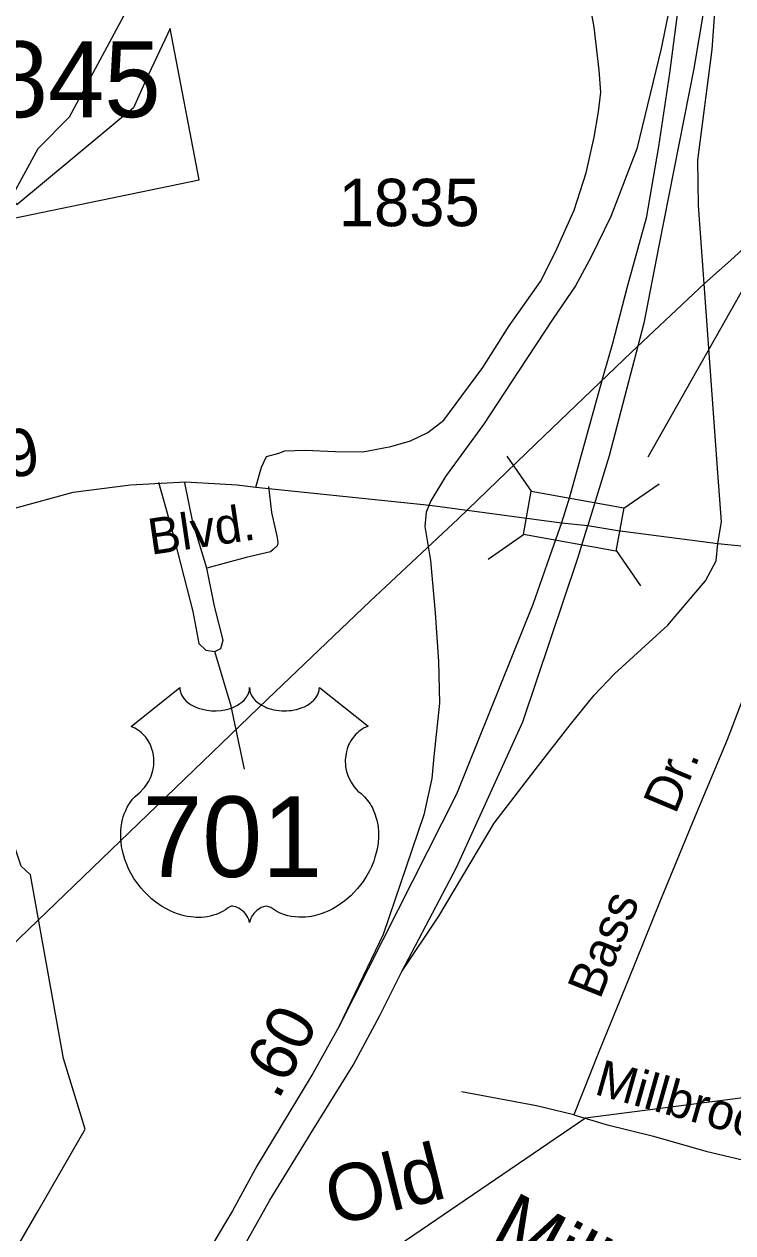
# Model space of a CAD drawing. Extents: x 2093524 to 2270757, y 289120 to 570408.
# Drawn here: x 2197807 to 2199676, y 459714 to 462900 of the extents above; entities that cross this region are included whole.
import ezdxf

# ---------------------------------------------------------------- set-up
doc = ezdxf.new("R2010")
doc.units = 0
for name, color, linetype in [('Exist Boundary Political City Limit New Hole', 7, 'Continuous'), ('Exist Civil Demographics City Label', 7, 'Continuous'), ('Exist Hydrographic Creek Single Shore', 7, 'Continuous'), ('Exist Hydrographic Creek Single Shore Label', 7, 'Continuous'), ('Exist Road Non-System Type 51', 7, 'Continuous'), ('Exist Road Non-System Type 51 Label', 7, 'Continuous'), ('Exist Road Primary US Divided Attributed', 7, 'Continuous'), ('Exist Road Primary US Mileage Hundredths English Label', 7, 'Continuous'), ('Exist Road Primary US Ramp 1 Lane  Attributed', 7, 'Continuous'), ('Exist Road Primary US Shield CELL', 7, 'Continuous'), ('Exist Road Primary US Shield Number Label', 7, 'Continuous'), ('Exist Road Primary US Structure Culvert Number Label', 7, 'Continuous'), ('Exist Road Secondary Mileage Hundredths English Label', 7, 'Continuous'), ('Exist Road Secondary Structure Standard Bridge CELL', 7, 'Continuous'), ('Exist Road Secondary Structure Standard Bridge Number Label', 7, 'Continuous'), ('Exist Road Secondary Type 51 Attributed', 7, 'Continuous'), ('Exist Road Secondary Type 51 Label', 7, 'Continuous'), ('Exist Road Secondary Type 51 Number Label', 7, 'Continuous'), ('Exist Utilities Telephone Line', 7, 'Continuous'), ('Map Preparation Boundary City Limit Buffer Line', 7, 'Continuous')]:
    doc.layers.add(name, color=color, linetype=linetype)

msp = doc.modelspace()

# ---------------------------------------------------------------- linework, layer by layer
at = {"layer": 'Exist Boundary Political City Limit New Hole'}
msp.add_lwpolyline([(2195957.2, 463074.7), (2196183.8, 462658.5), (2196194.8, 462535.2), (2196209, 462380.5), (2196277.8, 462106.1), (2196419.8, 461641.2), (2196710, 461701.5), (2196730, 461636.4), (2197035.8, 461718.8), (2196994.5, 461892.4), (2197306.8, 461951.2), (2197594.2, 462007.2), (2197633.8, 462233.5), (2197776, 462387.4), (2198268.5, 462489.3), (2198192, 462888.4), (2198128.5, 462752.6), (2198095.5, 462679.7), (2197788, 462423.2), (2197586.2, 462807.3), (2197541, 463023.2)], dxfattribs=at)
at = {"layer": 'Exist Hydrographic Creek Single Shore'}
msp.add_lwpolyline([(2197786.1, 459671.8), (2197844.5, 459772.1), (2197968.5, 459987.4), (2197911.2, 460173.3), (2197824.3, 460657.2), (2197799.3, 460680.7), (2197629.3, 461189.2), (2197511.2, 461463.8), (2197484.1, 461638.2), (2197491.3, 461838.1), (2197589.3, 462105.2), (2197844.2, 462572.4), (2197927.2, 462656), (2198157.3, 463084.3), (2198304.1, 463517.7), (2198309.3, 464016.2), (2198248.1, 464374.9), (2198114.2, 464581), (2197879.3, 464848)], dxfattribs=at)
at = {"layer": 'Exist Road Non-System Type 51'}
for points in [[(2198161.4, 461692.5), (2198196.1, 461570.8), (2198251.7, 461351.6), (2198268.1, 461267.6), (2198286.4, 461249.9), (2198310.3, 461245.8)], [(2198288.8, 461465.6), (2198251.8, 461587.4), (2198231.3, 461691.2)], [(2198451.2, 461680.8), (2198459.6, 461612.8), (2198474.1, 461546.9), (2198476.4, 461533.1), (2198474.3, 461524.9), (2198464.2, 461514.9), (2198456.6, 461508.9), (2198392.7, 461494.4), (2198288.8, 461465.6)], [(2198310.3, 461245.8), (2198326.2, 461254), (2198332.2, 461276.2), (2198309.4, 461365.8), (2198288.8, 461465.6)], [(2200250.7, 461371.3), (2200146.6, 461386.5), (2200006.5, 461399.4), (2199900.7, 461406.8), (2199862.6, 461404.6), (2199830.6, 461394.4), (2199808.8, 461370.3), (2199777.1, 461311.9), (2199724.3, 461179.8), (2199661.3, 461013.4), (2199580.7, 460820.8), (2199482.5, 460584.3), (2199400, 460379.7), (2199323.1, 460191.3), (2199256.4, 460025)], [(2198388.4, 460936.5), (2198353.3, 461102.2), (2198310.3, 461245.8)], [(2199256.4, 460025), (2199158.2, 460048.3), (2198960.2, 460085.1)], [(2199256.4, 460025), (2199342.5, 459999.7), (2199466.9, 459968.3), (2199604.8, 459929.5), (2199735.1, 459898.3), (2199843.2, 459875.2), (2199939.2, 459853.6)]]:
    msp.add_lwpolyline(points, dxfattribs=at)
at = {"layer": 'Exist Road Primary US Divided Attributed'}
for points in [[(2199651.5, 463247.8), (2199573.2, 462783), (2199481.3, 462315.8), (2199441.6, 462112), (2199349.6, 461762.1), (2199293.7, 461578.1)], [(2199561.8, 463175.3), (2199509.1, 462771.1), (2199480.3, 462577.2), (2199447.7, 462388.9), (2199397.3, 462207.2), (2199358.4, 462057.7), (2199334.5, 461972.5), (2199245, 461652.9), (2199224.2, 461585.3)], [(2199224.2, 461585.3), (2199198.1, 461510.4), (2199149, 461370.4), (2198947.4, 460870.1), (2198637.1, 460256.8)], [(2198803.1, 460402.9), (2198947.4, 460677.1), (2199122, 461060.4), (2199267.3, 461492.4), (2199293.7, 461578.1)], [(2197926.8, 458769.7), (2198019.7, 459034.9), (2198152.9, 459288.6), (2198177.2, 459321.6), (2198328.2, 459574.2), (2198455.3, 459799.6), (2198568.5, 459984.5), (2198675, 460155.8), (2198744.9, 460286.8), (2198803.1, 460402.9)], [(2198637.1, 460256.8), (2198568.7, 460134.1), (2198422, 459891), (2198356.9, 459772.1), (2198249.2, 459592.4), (2198165, 459460.5), (2198093, 459335.5), (2198035.7, 459242.6), (2197933.3, 459088.1), (2197807.5, 458882.1)]]:
    msp.add_lwpolyline(points, dxfattribs=at)
at = {"layer": 'Exist Road Primary US Ramp 1 Lane  Attributed'}
for points in [[(2199636.6, 461530.9), (2199646.4, 461588.4), (2199636.6, 461717.1), (2199585.8, 462422.1), (2199584.2, 462541.3), (2199621.6, 462832.9), (2199651.5, 463247.8)], [(2199561.8, 463175.3), (2199528.9, 463043.7), (2199486.8, 462835.4), (2199422.8, 462571), (2199354, 462392.6), (2199302.6, 462286.4), (2199261.4, 462210.1), (2199202, 462123.7), (2199111, 461985.1), (2199018.9, 461844.2), (2198918.8, 461707.9), (2198879.5, 461643.7)], [(2198879.5, 461643.7), (2198867.7, 461613.5), (2198863.7, 461575.5), (2198878.6, 461485.7), (2198891.3, 461348), (2198900.2, 461219.9), (2198902.9, 461109.9), (2198887.8, 460969.3), (2198882.5, 460911.9), (2198860.9, 460815.9), (2198754.4, 460500.3), (2198637.1, 460256.8)], [(2198803.1, 460402.9), (2198900.5, 460549), (2199046.4, 460793.7), (2199164, 460945.9), (2199247.1, 461052.5), (2199310.7, 461131), (2199364.3, 461187.3), (2199504.7, 461315.6), (2199573.2, 461396.8), (2199604.4, 461432.7), (2199632, 461485), (2199636.6, 461530.9)]]:
    msp.add_lwpolyline(points, dxfattribs=at)
at = {"layer": 'Exist Road Primary US Shield CELL'}
msp.add_lwpolyline([(2198217.7, 461151.2), (2198218, 461145.9), (2198219.3, 461139.6), (2198220.3, 461136.3), (2198223.3, 461130.1), (2198228.1, 461122.7), (2198234.9, 461115.5), (2198242.6, 461109.2), (2198247.7, 461105.9), (2198256.5, 461101.2), (2198266.5, 461097), (2198277.6, 461093.8), (2198288.9, 461091.5), (2198301.3, 461090.1), (2198313.5, 461089.9), (2198326.7, 461090.9), (2198341.3, 461093.7), (2198348, 461095.5), (2198355.6, 461098), (2198362.5, 461100.9), (2198370.2, 461105), (2198376.4, 461109), (2198381.2, 461112.5), (2198388, 461119), (2198393.5, 461125.8), (2198395.7, 461129.6), (2198397.7, 461133.2), (2198400.4, 461141), (2198401.2, 461144.4), (2198401.7, 461151.5), (2198402.2, 461145.5), (2198402.8, 461141.8), (2198403.7, 461138.2), (2198405.3, 461134.3), (2198408, 461128.8), (2198411, 461124.3), (2198416.8, 461117.5), (2198420.3, 461114.1), (2198423.6, 461111.5), (2198432.3, 461105.5), (2198442.6, 461100.3), (2198447.6, 461098.1), (2198452.7, 461096.3), (2198459.3, 461094.3), (2198466, 461092.7), (2198472.7, 461091.6), (2198479.5, 461090.6), (2198486.5, 461090.1), (2198492.2, 461089.9), (2198499.2, 461090), (2198505.7, 461090.4), (2198512.3, 461091.1), (2198519.6, 461092.3), (2198525.4, 461093.6), (2198533.2, 461095.7), (2198540.2, 461098.2), (2198546.3, 461100.8), (2198554.3, 461105), (2198560.7, 461109.1), (2198565.4, 461112.9), (2198571.1, 461118), (2198576.4, 461124.2), (2198579.5, 461128.7), (2198581.7, 461133.3), (2198583.7, 461138.2), (2198585, 461143.3), (2198585.6, 461147.8), (2198585.7, 461151.6), (2198714.3, 461049.2), (2198711.3, 461048), (2198704.3, 461044.6), (2198698.8, 461041.3), (2198689.9, 461035.1), (2198686.1, 461031.7), (2198682.3, 461028.1), (2198678.8, 461024.3), (2198675.8, 461020.8), (2198672, 461015.6), (2198668.7, 461010.4), (2198665.4, 461004.7), (2198663, 460999.8), (2198659.1, 460989.4), (2198657.2, 460982.9), (2198656, 460977.4), (2198654.5, 460965.9), (2198654.1, 460960.4), (2198654.1, 460955), (2198654.4, 460949.3), (2198654.9, 460943.9), (2198655.9, 460938.2), (2198656.8, 460933.1), (2198658.4, 460927), (2198660.7, 460919.8), (2198663.5, 460912.9), (2198669.4, 460901.8), (2198676.9, 460890.4), (2198682.3, 460884), (2198687.6, 460878.5), (2198695.6, 460871.8), (2198699.9, 460868), (2198704.8, 460863.1), (2198712.9, 460853.7), (2198716.1, 460849.3), (2198719.4, 460844.4), (2198722.5, 460839.3), (2198725.5, 460833.8), (2198727.9, 460829), (2198732.4, 460818), (2198735.7, 460807.3), (2198737.3, 460801.7), (2198739.7, 460789.1), (2198740.6, 460782.8), (2198741.6, 460770.5), (2198741.6, 460755.6), (2198740.5, 460741.5), (2198737.8, 460725), (2198735.6, 460715.1), (2198732.2, 460703.7), (2198729, 460693.7), (2198723.1, 460679), (2198717.9, 460668.4), (2198711.1, 460655.9), (2198706.5, 460648.4), (2198701.1, 460640.4), (2198694.3, 460631.1), (2198686.4, 460621.2), (2198676.9, 460610.8), (2198669.3, 460603.1), (2198659.2, 460594.2), (2198653.2, 460589.2), (2198644.5, 460582.6), (2198632.7, 460574.7), (2198621, 460568), (2198611, 460562.9), (2198602.2, 460559.1), (2198590.8, 460554.7), (2198571.8, 460549.5), (2198564.9, 460548), (2198556.7, 460546.8), (2198549, 460546.1), (2198541.6, 460545.6), (2198531.6, 460545.6), (2198521.6, 460546.4), (2198512.2, 460547.7), (2198502.4, 460549.8), (2198492.2, 460552.8), (2198482.8, 460556.5), (2198473.4, 460561.1), (2198457.5, 460571.1), (2198452.9, 460573.6), (2198450.3, 460574.3), (2198444.2, 460574.6), (2198438.4, 460573.3), (2198432.5, 460571), (2198428.9, 460569.1), (2198424.2, 460566), (2198420.5, 460563.1), (2198416.1, 460558.9), (2198413.1, 460555.4), (2198410.8, 460552.7), (2198406.3, 460545.6), (2198404.7, 460542.3), (2198403, 460537.9), (2198401.6, 460531.6), (2198399.5, 460539.6), (2198397.2, 460544.9), (2198394.4, 460549.5), (2198391.6, 460553.5), (2198387.1, 460558.7), (2198383.1, 460562.6), (2198378.2, 460566.5), (2198373.1, 460569.6), (2198368.9, 460571.7), (2198365.1, 460573.2), (2198360.5, 460574.3), (2198356.7, 460574.6), (2198353.6, 460574.6), (2198349.3, 460573.6), (2198343.5, 460569.4), (2198338, 460565.6), (2198332, 460561.9), (2198324.8, 460558.1), (2198319.6, 460555.6), (2198313.4, 460553.2), (2198306.1, 460550.8), (2198298.2, 460548.7), (2198290.1, 460547.1), (2198282.9, 460546), (2198275.2, 460545.3), (2198268.3, 460545.1), (2198261.1, 460545.2), (2198254.4, 460545.7), (2198246.5, 460546.4), (2198236.8, 460547.8), (2198228.8, 460549.6), (2198220.3, 460551.9), (2198211.5, 460554.7), (2198202.2, 460558.2), (2198190.5, 460563.3), (2198182.4, 460567.5), (2198169.5, 460574.9), (2198154.5, 460585.3), (2198143.1, 460594.5), (2198134.8, 460602), (2198122.6, 460614.5), (2198115.4, 460622.6), (2198104.1, 460637.2), (2198096.9, 460647.7), (2198092.3, 460655.5), (2198085.4, 460667.9), (2198081.7, 460675.8), (2198076.8, 460687.2), (2198073, 460697.6), (2198069.8, 460707.5), (2198068.1, 460713.8), (2198065.6, 460724.8), (2198064.2, 460732.6), (2198062.7, 460743.3), (2198061.9, 460754.6), (2198061.8, 460765.1), (2198062, 460773.7), (2198063, 460783.8), (2198064.7, 460794.5), (2198066.8, 460803.7), (2198068.6, 460810.3), (2198071.4, 460818.4), (2198075, 460827.3), (2198079.2, 460835.8), (2198083.3, 460842.9), (2198088.4, 460850.5), (2198093.4, 460856.9), (2198100, 460864.1), (2198106.8, 460870.6), (2198113.1, 460875.7), (2198120.5, 460883), (2198124.4, 460887.4), (2198129.1, 460893.6), (2198132.8, 460899.3), (2198135.7, 460904.3), (2198139.7, 460911.9), (2198142, 460917.5), (2198145, 460926.2), (2198146.4, 460932.2), (2198148, 460940.1), (2198149, 460947.4), (2198149.3, 460956.6), (2198149.1, 460964.2), (2198148.1, 460973.1), (2198146.4, 460981.6), (2198144.4, 460989.1), (2198141.2, 460997.6), (2198138.3, 461003.8), (2198133.4, 461012.2), (2198127.9, 461020.1), (2198122.3, 461026.5), (2198116.6, 461032.2), (2198111.1, 461036.4), (2198105.9, 461040.1), (2198099.4, 461044.1), (2198093.1, 461047.2), (2198089.1, 461048.8)], close=True, dxfattribs=at)
at = {"layer": 'Exist Road Primary US Structure Culvert Number Label'}
msp.add_lwpolyline([(2198280.5, 459330.7), (2199287.3, 460016.6), (2199907.5, 460096.8)], dxfattribs=at)
at = {"layer": 'Exist Road Secondary Structure Standard Bridge CELL'}
for p, q in [((2199080, 461761.5), (2199144.6, 461668.5)), ((2199388.4, 461624.1), (2199481.4, 461688.6)), ((2199031.1, 461490), (2199124, 461554.6)), ((2199368.4, 461512.7), (2199432.9, 461419.7))]:
    msp.add_line(p, q, dxfattribs=at)
msp.add_lwpolyline([(2199144.6, 461668.5), (2199388.5, 461624.6), (2199368, 461510.6), (2199124, 461554.6)], close=True, dxfattribs=at)
at = {"layer": 'Exist Road Secondary Structure Standard Bridge Number Label'}
msp.add_line((2199452.4, 461759.4), (2200072.9, 462856), dxfattribs=at)
at = {"layer": 'Exist Road Secondary Type 51 Attributed'}
for points in [[(2198417.9, 461679.5), (2198433, 461731.8), (2198446.4, 461760.2), (2198478.5, 461768.9), (2198494.7, 461775.1), (2198548.5, 461777.3), (2198628.5, 461773.7), (2198700.6, 461772.3), (2198774.4, 461786.9), (2198826.2, 461801.3), (2198872.2, 461823.6), (2198913.6, 461856.4), (2198961.4, 461920.2), (2199017, 461994.6), (2199086.1, 462105), (2199169.2, 462221.5), (2199208.8, 462299.7), (2199257.9, 462409.9), (2199289, 462508), (2199310.6, 462602.4), (2199322.1, 462668.4), (2199327.7, 462720.5), (2199323.3, 462778.3), (2199310.5, 462892), (2199277.1, 463077.7)], [(2197075.5, 461438.5), (2197404.4, 461529.9), (2197782.6, 461624.1), (2197936.6, 461666), (2198087.6, 461685.4), (2198232.6, 461693.6), (2198368.7, 461685.4), (2198417.9, 461679.5)], [(2198417.9, 461679.5), (2198877, 461631.6)], [(2198877, 461631.6), (2199224.2, 461585.3)], [(2199224.2, 461585.3), (2199293.7, 461578.1)], [(2199293.7, 461578.1), (2199373, 461565.5), (2199636.6, 461530.9)], [(2199636.6, 461530.9), (2199871.8, 461507.6), (2200031.1, 461490.4), (2200246.7, 461461), (2200510.1, 461419.4), (2200784.5, 461396.1), (2200984.2, 461388.7), (2201152.1, 461388.7), (2201563.7, 461383.8)]]:
    msp.add_lwpolyline(points, dxfattribs=at)
at = {"layer": 'Exist Utilities Telephone Line'}
msp.add_lwpolyline([(2200234.6, 462816.5), (2200159.3, 462742.2), (2199964.7, 462554.9), (2199678.5, 462285.1), (2199601, 462216.4), (2199408.5, 462035.3), (2199156.3, 461793.3), (2198951.6, 461596), (2198719.3, 461378.6), (2198449.1, 461121), (2198036.1, 460722.2), (2197672.6, 460373.9), (2197311.3, 460021.6), (2196900.3, 459626.7), (2196679.5, 459431.4)], dxfattribs=at)
at = {"layer": 'Map Preparation Boundary City Limit Buffer Line'}
msp.add_lwpolyline([(2195957.2, 463074.7), (2196183.8, 462658.5), (2196194.8, 462535.2), (2196209, 462380.5), (2196277.8, 462106.1), (2196419.8, 461641.2), (2196710, 461701.5), (2196730, 461636.4), (2197035.8, 461718.8), (2196994.5, 461892.4), (2197306.8, 461951.2), (2197594.2, 462007.2), (2197633.8, 462233.5), (2197776, 462387.4), (2198268.5, 462489.3), (2198192, 462888.4), (2198128.5, 462752.6), (2198095.5, 462679.7), (2197788, 462423.2), (2197586.2, 462807.3), (2197541, 463023.2)], dxfattribs=at)

# ---------------------------------------------------------------- texts
at = {"layer": 'Exist Civil Demographics City Label'}
msp.add_text('pop. 8,845', height=200, dxfattribs=at).set_placement((2196903.3, 462654.6))
at = {"layer": 'Exist Hydrographic Creek Single Shore Label'}
for s, rotation, p in [('Old', 14.0087, (2198623.5, 459731.7)), ('Mill', 331.6842, (2199032, 459692.8))]:
    msp.add_text(s, height=150, rotation=rotation, dxfattribs=at).set_placement(p)
at = {"layer": 'Exist Road Non-System Type 51 Label'}
for s, rotation, p in [('Dr.', 67.2861, (2199524.8, 460814.9)), ('Bass', 68.0489, (2199325.6, 460326.8)), ('Millbrook', 344.2771, (2199307.8, 460080.3))]:
    msp.add_text(s, height=95, rotation=rotation, dxfattribs=at).set_placement(p)
at = {"layer": 'Exist Road Primary US Mileage Hundredths English Label'}
msp.add_text('.60', height=125, rotation=62.5404, dxfattribs=at).set_placement((2198477.3, 460061.7))
at = {"layer": 'Exist Road Primary US Shield Number Label'}
msp.add_text('701', height=212.5, dxfattribs=at).set_placement((2198118.9, 460651.9))
at = {"layer": 'Exist Road Secondary Mileage Hundredths English Label'}
msp.add_text('.59', height=125, rotation=11.3447, dxfattribs=at).set_placement((2197628.3, 461673.3))
at = {"layer": 'Exist Road Secondary Type 51 Label'}
msp.add_text('Blvd.', height=95, rotation=8.4034, dxfattribs=at).set_placement((2198141.7, 461500.9))
at = {"layer": 'Exist Road Secondary Type 51 Number Label'}
msp.add_text('1835', height=125, dxfattribs=at).set_placement((2198636.8, 462367.3))

doc.saveas('drawing.dxf')
